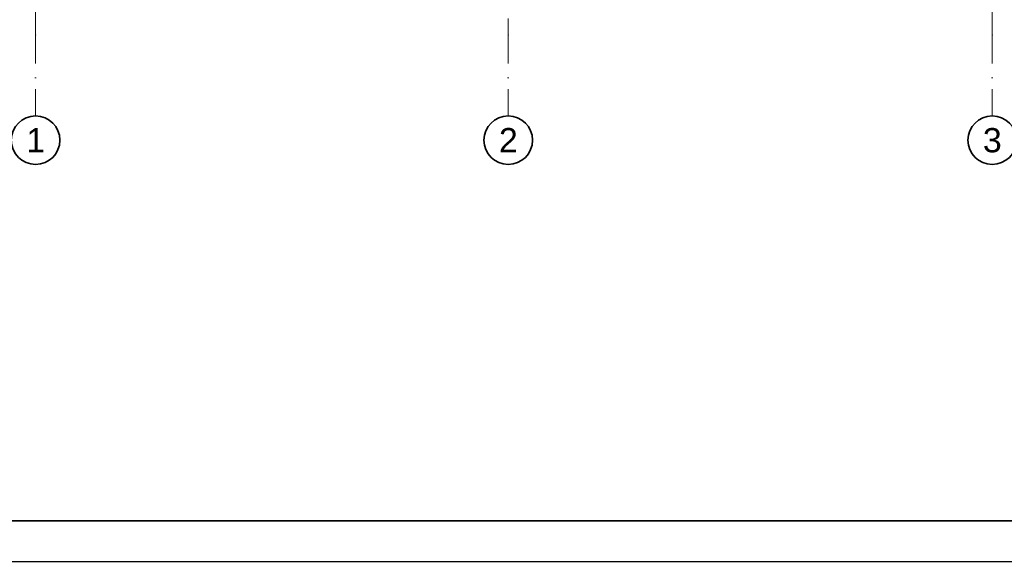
# Model space of a CAD drawing. Header units: millimetres. Extents: x -148444 to 51443, y -4810 to 453290.
# Tile 354 of 551: x -135344 to -123178, y 347962 to 354660. Entities that reach past the tile are written whole.
import ezdxf

# ---------------------------------------------------------------- set-up
doc = ezdxf.new("R2010")
doc.units = ezdxf.units.MM
doc.linetypes.add('Kropki i Kreski', pattern=[6.702778, 3.527778, -1.763889, 0, -1.411111])
doc.layers.add('CP_FRREF', color=251, linetype='Continuous', lineweight=35)
doc.layers.add('CP_LINENORM', color=253, linetype='Continuous')
doc.layers.add('Konstrukcja - Siatka mod', color=8, linetype='Continuous')
doc.styles.add('STYL_AUTOMATYCZNY_1', font='arial.ttf')

msp = doc.modelspace()

# ---------------------------------------------------------------- linework, layer by layer
at = {"layer": 'CP_FRREF'}
msp.add_line((-146944, 348462), (-93944, 348462), dxfattribs=at)
at = {"layer": 'CP_LINENORM', "linetype": 'Continuous'}
msp.add_line((-148444, 347962), (-93444, 347962), dxfattribs=at)
at = {"layer": 'Konstrukcja - Siatka mod', "color": 8, "linetype": 'Kropki i Kreski', "lineweight": 13, "ltscale": 100}
for p, q in [((-135148, 354470), (-135148, 371435)), ((-129308, 371435), (-129308, 354470)), ((-123328, 354470), (-123328, 371435)), ((-135148, 354470), (-135148, 353470)), ((-129308, 354470), (-129308, 353470)), ((-123328, 354470), (-123328, 353470))]:
    msp.add_line(p, q, dxfattribs=at)
at = {"layer": 'Konstrukcja - Siatka mod', "color": 8, "linetype": 'Continuous', "lineweight": 35, "ltscale": 100}
for centre in [(-135148, 353170), (-129308, 353170), (-123328, 353170)]:
    msp.add_circle(centre, 300, dxfattribs=at)
at = {"layer": 'Konstrukcja - Siatka mod', "color": 8, "linetype": 'Kropki i Kreski', "lineweight": 13, "ltscale": 100}
for p in [(-135148, 354470), (-135148, 354470), (-129308, 354470), (-129308, 354470), (-123328, 354470), (-123328, 354470)]:
    msp.add_point(p, dxfattribs=at)

# ---------------------------------------------------------------- texts
at = {"layer": 'Konstrukcja - Siatka mod', "color": 8, "linetype": 'Continuous', "lineweight": 13, "char_height": 300, "attachment_point": 1, "style": 'STYL_AUTOMATYCZNY_1'}
for s, insert in [('\\A1;{\\pql;\\pt0;\\fArial|b0|i0|c238|p0;\\W1.000000;1}', (-135263, 353320)), ('\\A1;{\\pql;\\pt0;\\fArial|b0|i0|c238|p0;\\W1.000000;2}', (-129423, 353320)), ('\\A1;{\\pql;\\pt0;\\fArial|b0|i0|c238|p0;\\W1.000000;3}', (-123443, 353320))]:
    msp.add_mtext(s, dxfattribs=dict(at, insert=insert))

doc.saveas('drawing.dxf')
